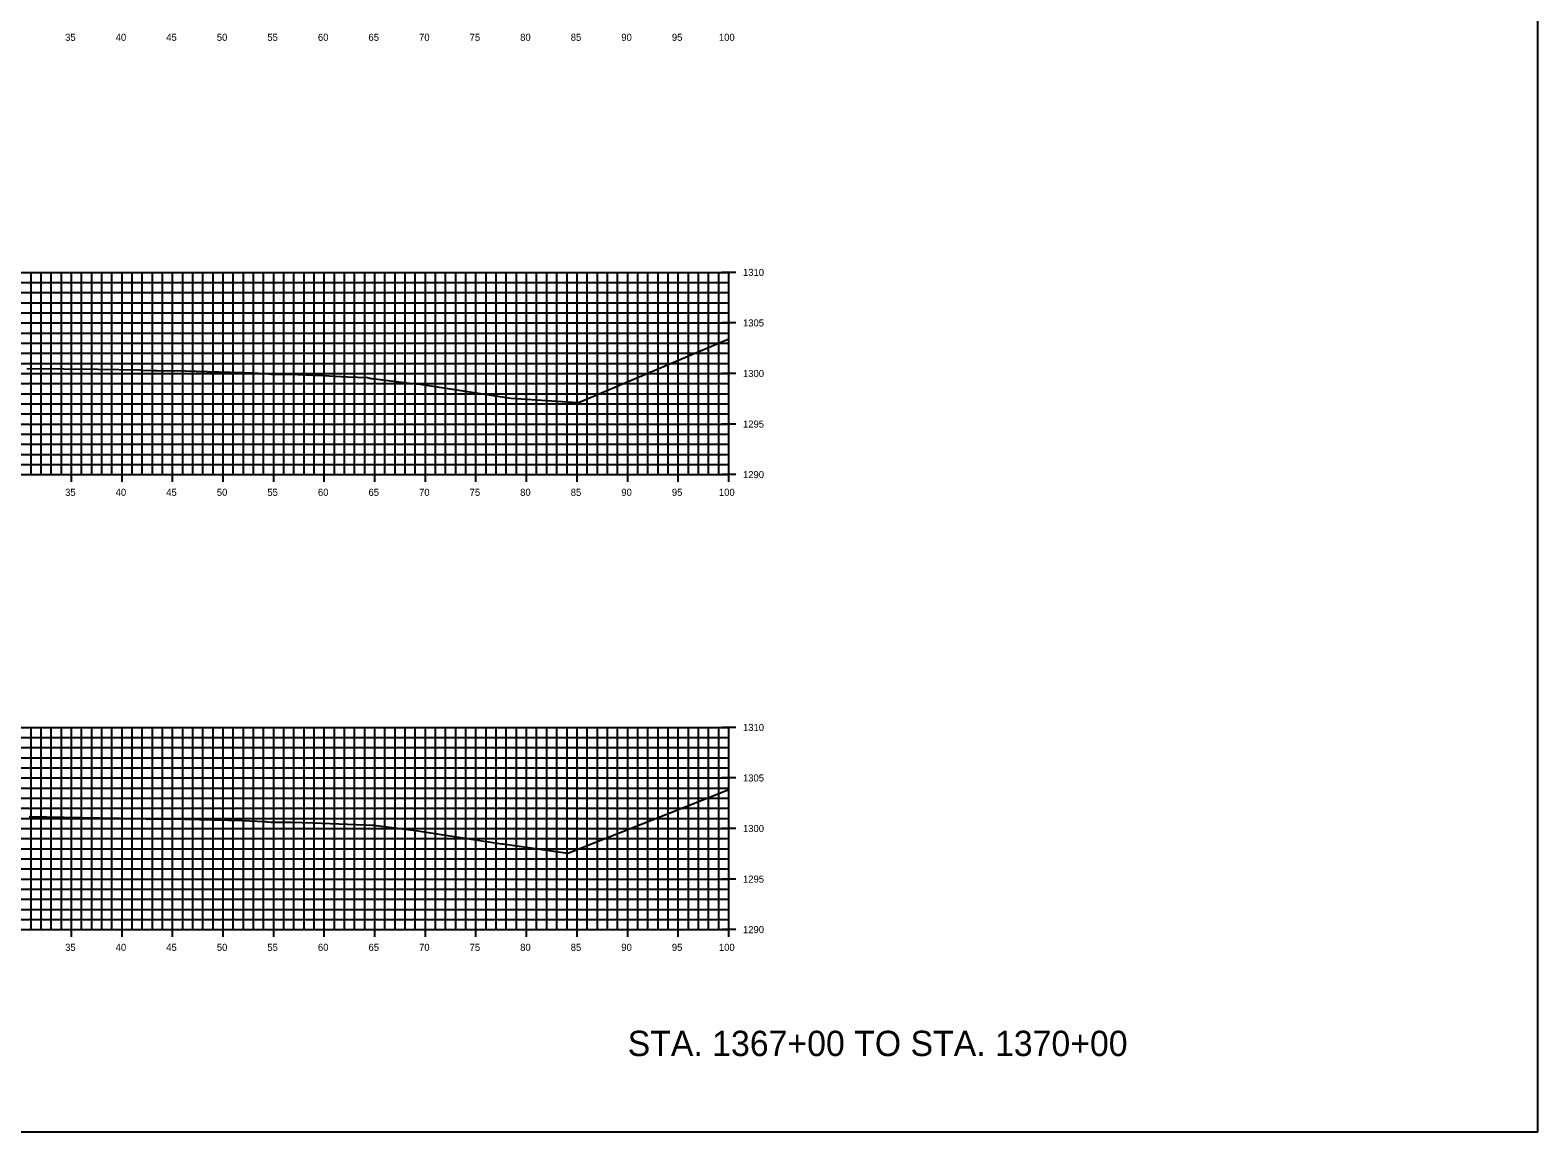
# Model space of a CAD drawing. Extents: x 674939 to 678919, y 750652 to 765176.
# Drawn here: x 678769.4 to 678918.5, y 754372.6 to 754481.5 of the extents above; entities that cross this region are included whole.
import ezdxf

# ---------------------------------------------------------------- set-up
doc = ezdxf.new("R2010")
doc.units = 0
for name, color, linetype in [('R_Axis', 7, 'Continuous'), ('R_Axis Annot', 7, 'Continuous'), ('R_Draft', 7, 'Continuous'), ('R_Exist Surface', 7, 'Continuous'), ('R_Grid', 7, 'Continuous'), ('R_No Plot', 7, 'Continuous')]:
    doc.layers.add(name, color=color, linetype=linetype)

msp = doc.modelspace()

# ---------------------------------------------------------------- linework, layer by layer
at = {"layer": 'R_Axis'}
for p, q in [((678839.23, 754457.55), (678837.83, 754457.55)), ((678838.53, 754437.55), (678838.53, 754457.55)), ((678839.23, 754452.55), (678837.83, 754452.55)), ((678839.23, 754447.55), (678837.83, 754447.55)), ((678839.23, 754442.55), (678837.83, 754442.55)), ((678773.53, 754436.85), (678773.53, 754438.25)), ((678778.53, 754436.85), (678778.53, 754438.25)), ((678783.53, 754436.85), (678783.53, 754438.25)), ((678788.53, 754436.85), (678788.53, 754438.25)), ((678793.53, 754436.85), (678793.53, 754438.25)), ((678798.53, 754436.85), (678798.53, 754438.25)), ((678803.53, 754436.85), (678803.53, 754438.25)), ((678808.53, 754436.85), (678808.53, 754438.25)), ((678813.53, 754436.85), (678813.53, 754438.25)), ((678818.53, 754436.85), (678818.53, 754438.25)), ((678823.53, 754436.85), (678823.53, 754438.25)), ((678828.53, 754436.85), (678828.53, 754438.25)), ((678833.53, 754436.85), (678833.53, 754438.25)), ((678838.53, 754436.85), (678838.53, 754438.25)), ((678638.53, 754437.55), (678838.53, 754437.55)), ((678839.23, 754437.55), (678837.83, 754437.55)), ((678839.23, 754412.55), (678837.83, 754412.55)), ((678838.53, 754392.55), (678838.53, 754412.55)), ((678839.23, 754407.55), (678837.83, 754407.55)), ((678839.23, 754402.55), (678837.83, 754402.55)), ((678839.23, 754397.55), (678837.83, 754397.55)), ((678773.53, 754391.85), (678773.53, 754393.25)), ((678778.53, 754391.85), (678778.53, 754393.25)), ((678783.53, 754391.85), (678783.53, 754393.25)), ((678788.53, 754391.85), (678788.53, 754393.25)), ((678793.53, 754391.85), (678793.53, 754393.25)), ((678798.53, 754391.85), (678798.53, 754393.25)), ((678803.53, 754391.85), (678803.53, 754393.25)), ((678808.53, 754391.85), (678808.53, 754393.25)), ((678813.53, 754391.85), (678813.53, 754393.25)), ((678818.53, 754391.85), (678818.53, 754393.25)), ((678823.53, 754391.85), (678823.53, 754393.25)), ((678828.53, 754391.85), (678828.53, 754393.25)), ((678833.53, 754391.85), (678833.53, 754393.25)), ((678838.53, 754391.85), (678838.53, 754393.25)), ((678638.53, 754392.55), (678838.53, 754392.55)), ((678839.23, 754392.55), (678837.83, 754392.55))]:
    msp.add_line(p, q, dxfattribs=at)
at = {"layer": 'R_Exist Surface'}
for points in [[(678769.13, 754448.06), (678772.76, 754448.02), (678776.13, 754447.97), (678780.33, 754447.9), (678780.51, 754447.88), (678781.63, 754447.86), (678781.99, 754447.86), (678784.78, 754447.81), (678786.95, 754447.75), (678791.56, 754447.6), (678792.53, 754447.56), (678792.54, 754447.56), (678792.54, 754447.56), (678792.72, 754447.54), (678793.27, 754447.49), (678793.81, 754447.49), (678795.07, 754447.48), (678798.42, 754447.34), (678800.83, 754447.23), (678802.79, 754447.14), (678803.16, 754447.07), (678803.25, 754447.06), (678806.95, 754446.61), (678808, 754446.48), (678814.61, 754445.48), (678816.97, 754445.12), (678823.08, 754444.7), (678823.66, 754444.67), (678825.3, 754445.36), (678838.53, 754450.99)], [(678769.33, 754403.73), (678776.31, 754403.62), (678780.41, 754403.55), (678780.91, 754403.51), (678781.06, 754403.49), (678781.35, 754403.51), (678782.11, 754403.52), (678784.75, 754403.47), (678789.06, 754403.37), (678790.41, 754403.33), (678792.63, 754403.25), (678792.7, 754403.24), (678792.73, 754403.24), (678792.88, 754403.22), (678793.26, 754403.19), (678793.99, 754403.19), (678795.26, 754403.19), (678797.38, 754403.11), (678801.69, 754402.96), (678802.57, 754402.92), (678803.33, 754402.88), (678803.38, 754402.88), (678803.41, 754402.87), (678807.57, 754402.34), (678807.79, 754402.31), (678813.47, 754401.44), (678816.05, 754401.04), (678816.19, 754401.02), (678822.61, 754400.12), (678832.29, 754403.95), (678838.53, 754406.42)]]:
    msp.add_lwpolyline(points, dxfattribs=at)
at = {"layer": 'R_Grid'}
for p, q in [((678638.53, 754457.55), (678838.53, 754457.55)), ((678769.53, 754437.55), (678769.53, 754457.55)), ((678770.53, 754437.55), (678770.53, 754457.55)), ((678771.53, 754437.55), (678771.53, 754457.55)), ((678772.53, 754437.55), (678772.53, 754457.55)), ((678773.53, 754437.55), (678773.53, 754457.55)), ((678774.53, 754437.55), (678774.53, 754457.55)), ((678775.53, 754437.55), (678775.53, 754457.55)), ((678776.53, 754437.55), (678776.53, 754457.55)), ((678777.53, 754437.55), (678777.53, 754457.55)), ((678778.53, 754437.55), (678778.53, 754457.55)), ((678779.53, 754437.55), (678779.53, 754457.55)), ((678780.53, 754437.55), (678780.53, 754457.55)), ((678781.53, 754437.55), (678781.53, 754457.55)), ((678782.53, 754437.55), (678782.53, 754457.55)), ((678783.53, 754437.55), (678783.53, 754457.55)), ((678784.53, 754437.55), (678784.53, 754457.55)), ((678785.53, 754437.55), (678785.53, 754457.55)), ((678786.53, 754437.55), (678786.53, 754457.55)), ((678787.53, 754437.55), (678787.53, 754457.55)), ((678788.53, 754437.55), (678788.53, 754457.55)), ((678789.53, 754437.55), (678789.53, 754457.55)), ((678790.53, 754437.55), (678790.53, 754457.55)), ((678791.53, 754437.55), (678791.53, 754457.55)), ((678792.53, 754437.55), (678792.53, 754457.55)), ((678793.53, 754437.55), (678793.53, 754457.55)), ((678794.53, 754437.55), (678794.53, 754457.55)), ((678795.53, 754437.55), (678795.53, 754457.55)), ((678796.53, 754437.55), (678796.53, 754457.55)), ((678797.53, 754437.55), (678797.53, 754457.55)), ((678798.53, 754437.55), (678798.53, 754457.55)), ((678799.53, 754437.55), (678799.53, 754457.55)), ((678800.53, 754437.55), (678800.53, 754457.55)), ((678801.53, 754437.55), (678801.53, 754457.55)), ((678802.53, 754437.55), (678802.53, 754457.55)), ((678803.53, 754437.55), (678803.53, 754457.55)), ((678804.53, 754437.55), (678804.53, 754457.55)), ((678805.53, 754437.55), (678805.53, 754457.55)), ((678806.53, 754437.55), (678806.53, 754457.55)), ((678807.53, 754437.55), (678807.53, 754457.55)), ((678808.53, 754437.55), (678808.53, 754457.55)), ((678809.53, 754437.55), (678809.53, 754457.55)), ((678810.53, 754437.55), (678810.53, 754457.55)), ((678811.53, 754437.55), (678811.53, 754457.55)), ((678812.53, 754437.55), (678812.53, 754457.55)), ((678813.53, 754437.55), (678813.53, 754457.55)), ((678814.53, 754437.55), (678814.53, 754457.55)), ((678815.53, 754437.55), (678815.53, 754457.55)), ((678816.53, 754437.55), (678816.53, 754457.55)), ((678817.53, 754437.55), (678817.53, 754457.55)), ((678818.53, 754437.55), (678818.53, 754457.55)), ((678819.53, 754437.55), (678819.53, 754457.55)), ((678820.53, 754437.55), (678820.53, 754457.55)), ((678821.53, 754437.55), (678821.53, 754457.55)), ((678822.53, 754437.55), (678822.53, 754457.55)), ((678823.53, 754437.55), (678823.53, 754457.55)), ((678824.53, 754437.55), (678824.53, 754457.55)), ((678825.53, 754437.55), (678825.53, 754457.55)), ((678826.53, 754437.55), (678826.53, 754457.55)), ((678827.53, 754437.55), (678827.53, 754457.55)), ((678828.53, 754437.55), (678828.53, 754457.55)), ((678829.53, 754437.55), (678829.53, 754457.55)), ((678830.53, 754437.55), (678830.53, 754457.55)), ((678831.53, 754437.55), (678831.53, 754457.55)), ((678832.53, 754437.55), (678832.53, 754457.55)), ((678833.53, 754437.55), (678833.53, 754457.55)), ((678834.53, 754437.55), (678834.53, 754457.55)), ((678835.53, 754437.55), (678835.53, 754457.55)), ((678836.53, 754437.55), (678836.53, 754457.55)), ((678837.53, 754437.55), (678837.53, 754457.55)), ((678838.53, 754437.55), (678838.53, 754457.55)), ((678638.53, 754456.55), (678838.53, 754456.55)), ((678638.53, 754455.55), (678838.53, 754455.55)), ((678638.53, 754454.55), (678838.53, 754454.55)), ((678638.53, 754453.55), (678838.53, 754453.55)), ((678638.53, 754452.55), (678838.53, 754452.55)), ((678638.53, 754451.55), (678838.53, 754451.55)), ((678638.53, 754450.55), (678838.53, 754450.55)), ((678638.53, 754449.55), (678838.53, 754449.55)), ((678638.53, 754448.55), (678838.53, 754448.55)), ((678638.53, 754447.55), (678838.53, 754447.55)), ((678638.53, 754446.55), (678838.53, 754446.55)), ((678638.53, 754445.55), (678838.53, 754445.55)), ((678638.53, 754444.55), (678838.53, 754444.55)), ((678638.53, 754443.55), (678838.53, 754443.55)), ((678638.53, 754442.55), (678838.53, 754442.55)), ((678638.53, 754441.55), (678838.53, 754441.55)), ((678638.53, 754440.55), (678838.53, 754440.55)), ((678638.53, 754439.55), (678838.53, 754439.55)), ((678638.53, 754438.55), (678838.53, 754438.55)), ((678638.53, 754437.55), (678838.53, 754437.55)), ((678638.53, 754412.55), (678838.53, 754412.55)), ((678769.53, 754392.55), (678769.53, 754412.55)), ((678770.53, 754392.55), (678770.53, 754412.55)), ((678771.53, 754392.55), (678771.53, 754412.55)), ((678772.53, 754392.55), (678772.53, 754412.55)), ((678773.53, 754392.55), (678773.53, 754412.55)), ((678774.53, 754392.55), (678774.53, 754412.55)), ((678775.53, 754392.55), (678775.53, 754412.55)), ((678776.53, 754392.55), (678776.53, 754412.55)), ((678777.53, 754392.55), (678777.53, 754412.55)), ((678778.53, 754392.55), (678778.53, 754412.55)), ((678779.53, 754392.55), (678779.53, 754412.55)), ((678780.53, 754392.55), (678780.53, 754412.55)), ((678781.53, 754392.55), (678781.53, 754412.55)), ((678782.53, 754392.55), (678782.53, 754412.55)), ((678783.53, 754392.55), (678783.53, 754412.55)), ((678784.53, 754392.55), (678784.53, 754412.55)), ((678785.53, 754392.55), (678785.53, 754412.55)), ((678786.53, 754392.55), (678786.53, 754412.55)), ((678787.53, 754392.55), (678787.53, 754412.55)), ((678788.53, 754392.55), (678788.53, 754412.55)), ((678789.53, 754392.55), (678789.53, 754412.55)), ((678790.53, 754392.55), (678790.53, 754412.55)), ((678791.53, 754392.55), (678791.53, 754412.55)), ((678792.53, 754392.55), (678792.53, 754412.55)), ((678793.53, 754392.55), (678793.53, 754412.55)), ((678794.53, 754392.55), (678794.53, 754412.55)), ((678795.53, 754392.55), (678795.53, 754412.55)), ((678796.53, 754392.55), (678796.53, 754412.55)), ((678797.53, 754392.55), (678797.53, 754412.55)), ((678798.53, 754392.55), (678798.53, 754412.55)), ((678799.53, 754392.55), (678799.53, 754412.55)), ((678800.53, 754392.55), (678800.53, 754412.55)), ((678801.53, 754392.55), (678801.53, 754412.55)), ((678802.53, 754392.55), (678802.53, 754412.55)), ((678803.53, 754392.55), (678803.53, 754412.55)), ((678804.53, 754392.55), (678804.53, 754412.55)), ((678805.53, 754392.55), (678805.53, 754412.55)), ((678806.53, 754392.55), (678806.53, 754412.55)), ((678807.53, 754392.55), (678807.53, 754412.55)), ((678808.53, 754392.55), (678808.53, 754412.55)), ((678809.53, 754392.55), (678809.53, 754412.55)), ((678810.53, 754392.55), (678810.53, 754412.55)), ((678811.53, 754392.55), (678811.53, 754412.55)), ((678812.53, 754392.55), (678812.53, 754412.55)), ((678813.53, 754392.55), (678813.53, 754412.55)), ((678814.53, 754392.55), (678814.53, 754412.55)), ((678815.53, 754392.55), (678815.53, 754412.55)), ((678816.53, 754392.55), (678816.53, 754412.55)), ((678817.53, 754392.55), (678817.53, 754412.55)), ((678818.53, 754392.55), (678818.53, 754412.55)), ((678819.53, 754392.55), (678819.53, 754412.55)), ((678820.53, 754392.55), (678820.53, 754412.55)), ((678821.53, 754392.55), (678821.53, 754412.55)), ((678822.53, 754392.55), (678822.53, 754412.55)), ((678823.53, 754392.55), (678823.53, 754412.55)), ((678824.53, 754392.55), (678824.53, 754412.55)), ((678825.53, 754392.55), (678825.53, 754412.55)), ((678826.53, 754392.55), (678826.53, 754412.55)), ((678827.53, 754392.55), (678827.53, 754412.55)), ((678828.53, 754392.55), (678828.53, 754412.55)), ((678829.53, 754392.55), (678829.53, 754412.55)), ((678830.53, 754392.55), (678830.53, 754412.55)), ((678831.53, 754392.55), (678831.53, 754412.55)), ((678832.53, 754392.55), (678832.53, 754412.55)), ((678833.53, 754392.55), (678833.53, 754412.55)), ((678834.53, 754392.55), (678834.53, 754412.55)), ((678835.53, 754392.55), (678835.53, 754412.55)), ((678836.53, 754392.55), (678836.53, 754412.55)), ((678837.53, 754392.55), (678837.53, 754412.55)), ((678838.53, 754392.55), (678838.53, 754412.55)), ((678638.53, 754411.55), (678838.53, 754411.55)), ((678638.53, 754410.55), (678838.53, 754410.55)), ((678638.53, 754409.55), (678838.53, 754409.55)), ((678638.53, 754408.55), (678838.53, 754408.55)), ((678638.53, 754407.55), (678838.53, 754407.55)), ((678638.53, 754406.55), (678838.53, 754406.55)), ((678638.53, 754405.55), (678838.53, 754405.55)), ((678638.53, 754404.55), (678838.53, 754404.55)), ((678638.53, 754403.55), (678838.53, 754403.55)), ((678638.53, 754402.55), (678838.53, 754402.55)), ((678638.53, 754401.55), (678838.53, 754401.55)), ((678638.53, 754400.55), (678838.53, 754400.55)), ((678638.53, 754399.55), (678838.53, 754399.55)), ((678638.53, 754398.55), (678838.53, 754398.55)), ((678638.53, 754397.55), (678838.53, 754397.55)), ((678638.53, 754396.55), (678838.53, 754396.55)), ((678638.53, 754395.55), (678838.53, 754395.55)), ((678638.53, 754394.55), (678838.53, 754394.55)), ((678638.53, 754393.55), (678838.53, 754393.55)), ((678638.53, 754392.55), (678838.53, 754392.55))]:
    msp.add_line(p, q, dxfattribs=at)
at = {"layer": 'R_No Plot'}
msp.add_lwpolyline([(678578.53, 754372.55), (678918.53, 754372.55), (678918.53, 754592.55), (678578.53, 754592.55)], close=True, dxfattribs=at)

# ---------------------------------------------------------------- texts
at = {"layer": 'R_Axis Annot'}
for s, p in [('35', (678772.9, 754480.45)), ('40', (678777.9, 754480.45)), ('45', (678782.9, 754480.45)), ('50', (678787.9, 754480.45)), ('55', (678792.9, 754480.45)), ('60', (678797.9, 754480.45)), ('65', (678802.9, 754480.45)), ('70', (678807.9, 754480.45)), ('75', (678812.9, 754480.45)), ('80', (678817.9, 754480.45)), ('85', (678822.9, 754480.45)), ('90', (678827.9, 754480.45)), ('95', (678832.9, 754480.45)), ('100', (678837.55, 754480.45)), ('1310', (678839.93, 754457.2)), ('1305', (678839.93, 754452.2)), ('1300', (678839.93, 754447.2)), ('1295', (678839.93, 754442.2)), ('1290', (678839.93, 754437.2)), ('35', (678772.9, 754435.45)), ('40', (678777.9, 754435.45)), ('45', (678782.9, 754435.45)), ('50', (678787.9, 754435.45)), ('55', (678792.9, 754435.45)), ('60', (678797.9, 754435.45)), ('65', (678802.9, 754435.45)), ('70', (678807.9, 754435.45)), ('75', (678812.9, 754435.45)), ('80', (678817.9, 754435.45)), ('85', (678822.9, 754435.45)), ('90', (678827.9, 754435.45)), ('95', (678832.9, 754435.45)), ('100', (678837.55, 754435.45)), ('1310', (678839.93, 754412.2)), ('1305', (678839.93, 754407.2)), ('1300', (678839.93, 754402.2)), ('1295', (678839.93, 754397.2)), ('1290', (678839.93, 754392.2)), ('35', (678772.9, 754390.45)), ('40', (678777.9, 754390.45)), ('45', (678782.9, 754390.45)), ('50', (678787.9, 754390.45)), ('55', (678792.9, 754390.45)), ('60', (678797.9, 754390.45)), ('65', (678802.9, 754390.45)), ('70', (678807.9, 754390.45)), ('75', (678812.9, 754390.45)), ('80', (678817.9, 754390.45)), ('85', (678822.9, 754390.45)), ('90', (678827.9, 754390.45)), ('95', (678832.9, 754390.45)), ('100', (678837.55, 754390.45))]:
    msp.add_text(s, height=0.7, dxfattribs=at).set_placement(p)
at = {"layer": 'R_Draft'}
msp.add_text('STA. 1367+00 TO STA. 1370+00', height=2.5, dxfattribs=at).set_placement((678828.53, 754380.05))

doc.saveas('drawing.dxf')
